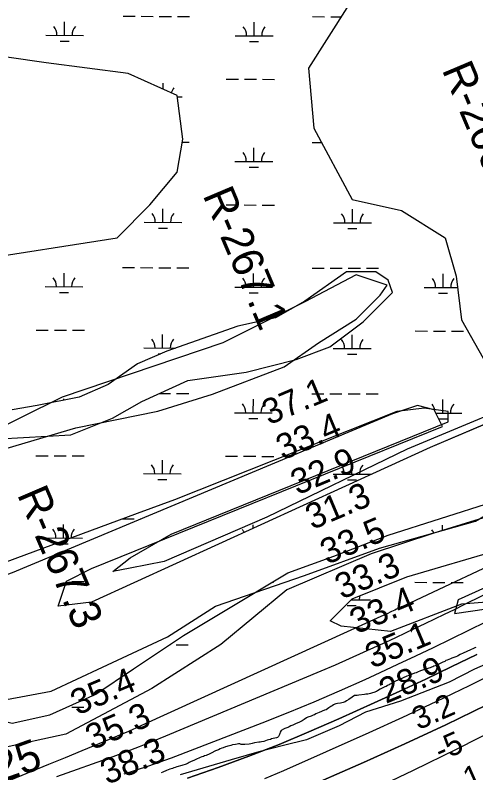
# Model space of a CAD drawing. Extents: x 3219052 to 3256913, y 800770 to 826146.
# Drawn here: x 3247672 to 3248892, y 815375 to 817381 of the extents above; entities that cross this region are included whole.
import ezdxf

# ---------------------------------------------------------------- set-up
doc = ezdxf.new("R2010")
doc.units = 0
for name, color, linetype in [('V-RIVR-EDGE', 7, 'Continuous'), ('V-RIVR-RANG', 7, 'Continuous'), ('V-RIVR-RANG-IDEN', 7, 'Continuous'), ('V-SITE-VEGE', 7, 'Continuous'), ('V-TOPO-DPTH', 7, 'Continuous'), ('V-TOPO-MAJR', 7, 'Continuous'), ('V-TOPO-MINR', 7, 'Continuous'), ('V-TOPO-MINR-IDEN', 7, 'Continuous'), ('V-TOPO-SHOR', 7, 'Continuous'), ('V-TOPO-WATR', 7, 'Continuous'), ('V-WETL-SWMP', 7, 'Continuous')]:
    doc.layers.add(name, color=color, linetype=linetype)

msp = doc.modelspace()

# ---------------------------------------------------------------- linework, layer by layer
at = {"layer": 'V-RIVR-EDGE'}
msp.add_lwpolyline([(3248936.9, 815671), (3248888.6, 815649.8), (3248821.6, 815615.2), (3248692.3, 815565.1), (3248600.1, 815535.8), (3248530, 815499.9), (3248443.4, 815462.7), (3248383, 815447.6), (3248317.7, 815430.8), (3248244.2, 815410.2), (3248109.4, 815370.1)], dxfattribs=at)
at = {"layer": 'V-SITE-VEGE'}
for p, q in [((3248549.6, 816701.9), (3248439, 816624.4)), ((3248627.1, 816701.9), (3248549.6, 816701.9)), ((3248660.3, 816679.8), (3248627.1, 816701.9)), ((3248671.3, 816646.6), (3248660.3, 816679.8)), ((3248593.9, 816569.1), (3248671.3, 816646.6)), ((3248439, 816624.4), (3248361.5, 816580.2)), ((3248361.5, 816580.2), (3248261.9, 816558)), ((3248505.4, 816502.7), (3248593.9, 816569.1)), ((3248261.9, 816558), (3248073.8, 816491.6)), ((3248416.8, 816469.5), (3248505.4, 816502.7)), ((3248073.8, 816491.6), (3247996.4, 816458.4)), ((3248284.1, 816436.3), (3248416.8, 816469.5)), ((3247996.4, 816458.4), (3247918.9, 816403.1)), ((3248129.2, 816414.1), (3248284.1, 816436.3)), ((3247918.9, 816403.1), (3247841.5, 816369.9)), ((3248007.5, 816358.8), (3248129.2, 816414.1)), ((3249136, 816392), (3248770.9, 816237)), ((3247841.5, 816369.9), (3247730.9, 816347.7)), ((3247730.9, 816347.7), (3247664.5, 816336.7)), ((3247930, 816314.5), (3248007.5, 816358.8)), ((3248737.7, 816347.7), (3248671.3, 816325.6)), ((3248782, 816336.6), (3248737.7, 816347.7)), ((3248671.3, 816325.6), (3247664.5, 815905)), ((3248804.1, 816292.4), (3248782, 816336.6)), ((3247819.4, 816270.2), (3247930, 816314.5)), ((3247874.7, 815916), (3248804.1, 816292.4)), ((3247631.3, 816259.2), (3247819.4, 816270.2)), ((3248770.9, 816237), (3247874.7, 815827.5)), ((3248660.3, 816004.6), (3248936.9, 816093.1)), ((3248516.4, 815949.2), (3248660.3, 816004.6)), ((3248394.7, 815905), (3248516.4, 815949.2)), ((3247808.3, 815882.8), (3247874.7, 815916)), ((3248228.7, 815805.3), (3248394.7, 815905)), ((3247786.2, 815816.4), (3247808.3, 815882.8)), ((3247874.7, 815827.5), (3247786.2, 815816.4)), ((3248118.1, 815738.9), (3248228.7, 815805.3)), ((3247985.3, 815650.4), (3248118.1, 815738.9)), ((3248877.9, 815701.1), (3248868.6, 815696.5)), ((3248886, 815704.3), (3248877.9, 815701.1)), ((3248889.3, 815706.1), (3248886, 815704.3)), ((3248892.2, 815707.5), (3248889.3, 815706.1)), ((3248836.9, 815681.5), (3248828.5, 815678.5)), ((3248839.6, 815682.8), (3248836.9, 815681.5)), ((3248843.4, 815683.9), (3248839.6, 815682.8)), ((3248851, 815688.5), (3248843.4, 815683.9)), ((3248858.6, 815692.5), (3248851, 815688.5)), ((3248868.6, 815696.5), (3248858.6, 815692.5)), ((3248794.1, 815663.3), (3248784.6, 815658.7)), ((3248797.3, 815665.1), (3248794.1, 815663.3)), ((3248804.7, 815668.1), (3248797.3, 815665.1)), ((3248809.8, 815670.5), (3248804.7, 815668.1)), ((3248813.1, 815672.4), (3248809.8, 815670.5)), ((3248816, 815673.5), (3248813.1, 815672.4)), ((3248820.7, 815675.6), (3248816, 815673.5)), ((3248824.7, 815676.9), (3248820.7, 815675.6)), ((3248828.5, 815678.5), (3248824.7, 815676.9)), ((3247885.8, 815584), (3247985.3, 815650.4)), ((3248734.5, 815640.5), (3248729.8, 815639.2)), ((3248737.7, 815641.6), (3248734.5, 815640.5)), ((3248745.8, 815645.1), (3248737.7, 815641.6)), ((3248755.9, 815648.6), (3248745.8, 815645.1)), ((3248760.5, 815650.7), (3248755.9, 815648.6)), ((3248764.8, 815651.5), (3248760.5, 815650.7)), ((3248767.8, 815652.6), (3248764.8, 815651.5)), ((3248771.3, 815653.6), (3248767.8, 815652.6)), ((3248775.1, 815655.2), (3248771.3, 815653.6)), ((3248778.1, 815656.3), (3248775.1, 815655.2)), ((3248781.3, 815657.6), (3248778.1, 815656.3)), ((3248784.6, 815658.7), (3248781.3, 815657.6)), ((3248684, 815619.9), (3248680.8, 815618.6)), ((3248691.4, 815623.4), (3248684, 815619.9)), ((3248697.6, 815626.1), (3248691.4, 815623.4)), ((3248703, 815628.2), (3248697.6, 815626.1)), ((3248705.7, 815629.6), (3248703, 815628.2)), ((3248709.5, 815631.2), (3248705.7, 815629.6)), ((3248716, 815633.3), (3248709.5, 815631.2)), ((3248720.6, 815635.2), (3248716, 815633.3)), ((3248723.9, 815636.2), (3248720.6, 815635.2)), ((3248729.8, 815639.2), (3248723.9, 815636.2)), ((3248651.5, 815602.7), (3248642.8, 815598.2)), ((3248655, 815604.3), (3248651.5, 815602.7)), ((3248658.5, 815606.5), (3248655, 815604.3)), ((3248662.3, 815608.1), (3248658.5, 815606.5)), ((3248665.3, 815610), (3248662.3, 815608.1)), ((3248678.1, 815617.2), (3248665.3, 815610)), ((3248680.8, 815618.6), (3248678.1, 815617.2)), ((3247764, 815528.6), (3247885.8, 815584)), ((3248571.3, 815580.1), (3248564.8, 815576.1)), ((3248574.5, 815579.8), (3248571.3, 815580.1)), ((3248577.8, 815580.3), (3248574.5, 815579.8)), ((3248582.7, 815581.4), (3248577.8, 815580.3)), ((3248597.3, 815582.7), (3248582.7, 815581.4)), ((3248601.1, 815583.2), (3248597.3, 815582.7)), ((3248605.9, 815583.7), (3248601.1, 815583.2)), ((3248610, 815584.5), (3248605.9, 815583.7)), ((3248613.2, 815585.6), (3248610, 815584.5)), ((3248618.9, 815587.2), (3248613.2, 815585.6)), ((3248621.9, 815587.7), (3248618.9, 815587.2)), ((3248629, 815590.9), (3248621.9, 815587.7)), ((3248632.2, 815592.8), (3248629, 815590.9)), ((3248639.3, 815596.6), (3248632.2, 815592.8)), ((3248642.8, 815598.2), (3248639.3, 815596.6)), ((3248537.6, 815560.5), (3248533.8, 815559.7)), ((3248540.6, 815561.3), (3248537.6, 815560.5)), ((3248545.8, 815563.2), (3248540.6, 815561.3)), ((3248550.1, 815565.8), (3248545.8, 815563.2)), ((3248555.5, 815569.9), (3248550.1, 815565.8)), ((3248564.8, 815576.1), (3248555.5, 815569.9)), ((3248491.8, 815540.9), (3248477.2, 815535.3)), ((3248495.6, 815542.3), (3248491.8, 815540.9)), ((3248503.2, 815547.4), (3248495.6, 815542.3)), ((3248508.6, 815550.6), (3248503.2, 815547.4)), ((3248511.9, 815553), (3248508.6, 815550.6)), ((3248515.4, 815555.4), (3248511.9, 815553)), ((3248519, 815557.1), (3248515.4, 815555.4)), ((3248521.9, 815558.1), (3248519, 815557.1)), ((3248525.5, 815558.9), (3248521.9, 815558.1)), ((3248533.8, 815559.7), (3248525.5, 815558.9)), ((3247664.5, 815506.5), (3247764, 815528.6)), ((3248443.8, 815521.1), (3248437.9, 815516.8)), ((3248447.1, 815522.5), (3248443.8, 815521.1)), ((3248456.3, 815525.7), (3248447.1, 815522.5)), ((3248461.7, 815527.8), (3248456.3, 815525.7)), ((3248465, 815529.1), (3248461.7, 815527.8)), ((3248468.8, 815531.3), (3248465, 815529.1)), ((3248477.2, 815535.3), (3248468.8, 815531.3)), ((3248402.6, 815499.7), (3248398, 815497)), ((3248407.2, 815501.5), (3248402.6, 815499.7)), ((3248416.4, 815505.8), (3248407.2, 815501.5)), ((3248423.2, 815508.5), (3248416.4, 815505.8)), ((3248428.9, 815511.2), (3248423.2, 815508.5)), ((3248432.2, 815513.3), (3248428.9, 815511.2)), ((3248437.9, 815516.8), (3248432.2, 815513.3)), ((3248372.8, 815479.5), (3248371.9, 815476.5)), ((3248374.1, 815482.7), (3248372.8, 815479.5)), ((3248376.3, 815487.3), (3248374.1, 815482.7)), ((3248382.5, 815491.1), (3248376.3, 815487.3)), ((3248386.1, 815492.7), (3248382.5, 815491.1)), ((3248389.3, 815493.8), (3248386.1, 815492.7)), ((3248394.2, 815495.6), (3248389.3, 815493.8)), ((3248398, 815497), (3248394.2, 815495.6)), ((3248339.4, 815461.8), (3248330.4, 815458.6)), ((3248342.9, 815462.8), (3248339.4, 815461.8)), ((3248348.1, 815463.9), (3248342.9, 815462.8)), ((3248351.3, 815465), (3248348.1, 815463.9)), ((3248364.3, 815467.6), (3248351.3, 815465)), ((3248367.3, 815469), (3248364.3, 815467.6)), ((3248369.5, 815471.7), (3248367.3, 815469)), ((3248371.9, 815476.5), (3248369.5, 815471.7)), ((3248219.4, 815440.4), (3248215.6, 815439.1)), ((3248222.7, 815441.7), (3248219.4, 815440.4)), ((3248229.4, 815443.9), (3248222.7, 815441.7)), ((3248232.4, 815444.9), (3248229.4, 815443.9)), ((3248235.7, 815445.7), (3248232.4, 815444.9)), ((3248239.5, 815447.1), (3248235.7, 815445.7)), ((3248243.8, 815448.1), (3248239.5, 815447.1)), ((3248247.6, 815449.2), (3248243.8, 815448.1)), ((3248255.5, 815450.8), (3248247.6, 815449.2)), ((3248260.1, 815451.6), (3248255.5, 815450.8)), ((3248263.8, 815451.8), (3248260.1, 815451.6)), ((3248267.1, 815451.8), (3248263.8, 815451.8)), ((3248270.6, 815450.7), (3248267.1, 815451.8)), ((3248273.6, 815450.2), (3248270.6, 815450.7)), ((3248280.6, 815450.1), (3248273.6, 815450.2)), ((3248292, 815451.4), (3248280.6, 815450.1)), ((3248296.6, 815452.2), (3248292, 815451.4)), ((3248299.8, 815453.3), (3248296.6, 815452.2)), ((3248306.3, 815454.6), (3248299.8, 815453.3)), ((3248317.7, 815456.2), (3248306.3, 815454.6)), ((3248321.5, 815457), (3248317.7, 815456.2)), ((3248325, 815457.5), (3248321.5, 815457)), ((3248330.4, 815458.6), (3248325, 815457.5)), ((3248174.1, 815420), (3248170.9, 815419)), ((3248177.7, 815421.4), (3248174.1, 815420)), ((3248187.4, 815425.9), (3248177.7, 815421.4)), ((3248191.2, 815427.5), (3248187.4, 815425.9)), ((3248203.1, 815433.4), (3248191.2, 815427.5)), ((3248207.8, 815435.6), (3248203.1, 815433.4)), ((3248210.7, 815436.6), (3248207.8, 815435.6)), ((3248215.6, 815439.1), (3248210.7, 815436.6)), ((3248130.2, 815401), (3248124.8, 815398.6)), ((3248132.9, 815402.6), (3248130.2, 815401)), ((3248136.7, 815404.2), (3248132.9, 815402.6)), ((3248147, 815409), (3248136.7, 815404.2)), ((3248150.6, 815410.4), (3248147, 815409)), ((3248154.6, 815412.5), (3248150.6, 815410.4)), ((3248158.4, 815414.1), (3248154.6, 815412.5)), ((3248161.9, 815416), (3248158.4, 815414.1)), ((3248166.3, 815417.6), (3248161.9, 815416)), ((3248170.9, 815419), (3248166.3, 815417.6)), ((3248073, 815381.2), (3248063.3, 815376.7)), ((3248077.6, 815383.6), (3248073, 815381.2)), ((3248082.2, 815385.2), (3248077.6, 815383.6)), ((3248088.7, 815387.1), (3248082.2, 815385.2)), ((3248092.5, 815388.7), (3248088.7, 815387.1)), ((3248096.1, 815389.8), (3248092.5, 815388.7)), ((3248100.4, 815391.4), (3248096.1, 815389.8)), ((3248103.7, 815392.2), (3248100.4, 815391.4)), ((3248110.4, 815394.3), (3248103.7, 815392.2)), ((3248114, 815394.8), (3248110.4, 815394.3)), ((3248124.8, 815398.6), (3248114, 815394.8)), ((3248063.3, 815376.7), (3248058.7, 815375.3))]:
    msp.add_line(p, q, dxfattribs=at)
at = {"layer": 'V-TOPO-DPTH'}
for points in [[(3248128.9, 815361.3), (3248210.3, 815389.2), (3248290.9, 815419.1), (3248371.1, 815450.4), (3248450.4, 815483.6), (3248529.3, 815518), (3248622.9, 815560.3), (3248691.2, 815591.6), (3248759.4, 815623.4), (3248827.1, 815655.9), (3248894.7, 815688.9)], [(3248239.7, 815247.5), (3248594.5, 815403), (3248704.1, 815452.2), (3248813.1, 815502.6), (3248921.2, 815555)], [(3248921.2, 815555), (3248813.1, 815502.6), (3248704.1, 815452.2), (3248594.5, 815403), (3248239.7, 815247.5)]]:
    msp.add_lwpolyline(points, dxfattribs=at)
at = {"layer": 'V-TOPO-MAJR'}
msp.add_lwpolyline([(3249327, 816111.6), (3248704.1, 815818.7), (3248699.7, 815816.7), (3248695.4, 815814.6), (3248691, 815812.6), (3248686.6, 815810.5), (3248682.3, 815808.5), (3248677.9, 815806.4), (3248673.5, 815804.4), (3248669.2, 815802.3), (3248665.4, 815800.5), (3248659.2, 815797.6), (3248653, 815794.7), (3248646.7, 815791.8), (3248640.4, 815788.9), (3248005.3, 815499.4), (3247993.8, 815494.2), (3247982.2, 815489.1), (3247970.7, 815484.2), (3247959, 815479.3), (3247893.5, 815452.2), (3247849.1, 815433.8), (3247804.7, 815415.5), (3247760.3, 815397.1), (3247715.8, 815378.8), (3247287.9, 815202.2)], dxfattribs=at)
at = {"layer": 'V-TOPO-MINR'}
for points in [[(3249298.8, 816035), (3248860.3, 815819.9), (3248834.5, 815807.3), (3248808.7, 815794.7), (3248782.9, 815782.2), (3248757, 815769.8), (3248731.1, 815757.5), (3248705.2, 815745.2), (3248679.2, 815732.9), (3248653.2, 815720.8), (3248631.2, 815710.5), (3248594.1, 815693.5), (3248556.9, 815676.8), (3248519.4, 815660.5), (3248481.9, 815644.5), (3248070.4, 815472.1), (3248035.8, 815457.9), (3248001.1, 815444.1), (3247966.1, 815430.9), (3247931, 815418), (3247781.9, 815364.9)], [(3248919.9, 815775.3), (3248873.1, 815752.2), (3248826.3, 815729.3), (3248779.4, 815706.6), (3248732.3, 815684.2), (3248685.1, 815662.1), (3248637.8, 815640.2), (3248598.1, 815622), (3248530.7, 815591.7), (3248462.8, 815562.4), (3248394.5, 815534.2), (3248325.8, 815506.9), (3248147, 815437.8), (3248085, 815414.6), (3248022.8, 815392.4), (3247960.1, 815371.5)], [(3248894.7, 815688.9), (3248827.1, 815655.9), (3248759.4, 815623.4), (3248691.2, 815591.6), (3248622.9, 815560.3), (3248529.3, 815518), (3248450.4, 815483.6), (3248371.1, 815450.4), (3248290.9, 815419.1), (3248210.3, 815389.2), (3248128.9, 815361.3)], [(3248962.1, 815648.7), (3248874.4, 815605.4), (3248786.3, 815562.9), (3248697.6, 815521.7), (3248608.5, 815481.3), (3248383.2, 815381.1), (3248332.8, 815359.5)], [(3248956.9, 815496.1), (3248841.8, 815438), (3248726, 815381.3), (3248609.8, 815325.7)]]:
    msp.add_lwpolyline(points, dxfattribs=at)
at = {"layer": 'V-TOPO-SHOR'}
for points in [[(3247651.5, 816234.5), (3247832.6, 816288.4), (3248049.9, 816333.2), (3248194.8, 816378.1), (3248385, 816450.1), (3248475.6, 816513.3), (3248575.3, 816576.4), (3248638.8, 816639.6), (3248657, 816666.8), (3248575.6, 816694.1), (3248439.7, 816622), (3248222.2, 816513.8), (3247796.6, 816369.9), (3247579.2, 816261.8)], [(3249099.9, 816394.3), (3248710.4, 816232.2), (3248338.9, 816052), (3248067.2, 815934.9), (3247976.6, 815917), (3247931.4, 815908.1), (3247976.7, 815944.2), (3248085.4, 816007.3), (3248819.1, 816304.4), (3248819.2, 816331.6), (3248755.8, 816340.7), (3248683.4, 816331.9), (3248094.7, 816097.8), (3247995, 816061.8), (3247520.9, 815886.1)], [(3247034.2, 815357.9), (3247324.1, 815484), (3247478.1, 815538), (3247767.8, 815591.7), (3247903.7, 815654.7), (3248075.8, 815735.8), (3248202.7, 815817), (3248438.2, 815898), (3248637.4, 815969.9), (3248891, 816041.8), (3249045, 816132)], [(3249044.6, 815923.8), (3248845.3, 815833.8), (3248836.1, 815797.6), (3248962.9, 815815.4)]]:
    msp.add_lwpolyline(points, dxfattribs=at)
at = {"layer": 'V-TOPO-WATR'}
msp.add_lwpolyline([(3248921.2, 815555), (3248813.1, 815502.6), (3248704.1, 815452.2), (3248594.5, 815403), (3248239.7, 815247.5)], dxfattribs=at)
at = {"layer": 'V-WETL-SWMP'}
for p, q in [((3247957.9, 817378.2), (3247989.9, 817378.1)), ((3248005.9, 817378.1), (3248037.9, 817378)), ((3248053.9, 817378), (3248085.9, 817377.9)), ((3248101.9, 817377.9), (3248133.9, 817377.8)), ((3248459.8, 817377.2), (3248491.8, 817377.1)), ((3248507.8, 817377.1), (3248535.5, 817377)), ((3247803.2, 817327.8), (3247803.2, 817363.8)), ((3248305.1, 817326.7), (3248305.1, 817362.7)), ((3247753.2, 817327.9), (3247853.2, 817327.7)), ((3248255.1, 817326.8), (3248355.1, 817326.6)), ((3247791.1, 817312.4), (3247815.1, 817312.3)), ((3248293, 817311.3), (3248317, 817311.3)), ((3248231.4, 817211.5), (3248263.4, 817211.4)), ((3248279.4, 817211.4), (3248311.4, 817211.3)), ((3248327.4, 817211.3), (3248359.4, 817211.2)), ((3248064.3, 817185.1), (3248064.3, 817201.4)), ((3248102.1, 817165.3), (3248114.3, 817165.3)), ((3248114.9, 817045.2), (3248133.2, 817045.2)), ((3248459.1, 817044.5), (3248483.4, 817044.4)), ((3248304.4, 816994.1), (3248304.5, 817030.1)), ((3248254.4, 816994.2), (3248354.4, 816994)), ((3248292.3, 816978.7), (3248316.3, 816978.6)), ((3248063.6, 816832.7), (3248063.6, 816868.7)), ((3248230.7, 816878.8), (3248262.7, 816878.7)), ((3248278.7, 816878.7), (3248310.7, 816878.6)), ((3248326.7, 816878.6), (3248358.7, 816878.5)), ((3248565.5, 816831.7), (3248565.5, 816867.7)), ((3248013.6, 816832.8), (3248113.6, 816832.6)), ((3248515.5, 816831.8), (3248615.5, 816831.5)), ((3248051.5, 816817.3), (3248075.5, 816817.2)), ((3248553.4, 816816.2), (3248577.4, 816816.2)), ((3247956.5, 816712.9), (3247988.5, 816712.8)), ((3248004.5, 816712.8), (3248036.5, 816712.7)), ((3248052.5, 816712.7), (3248084.5, 816712.6)), ((3248100.5, 816712.6), (3248132.5, 816712.5)), ((3248458.4, 816711.8), (3248490.4, 816711.7)), ((3248506.4, 816711.7), (3248538.4, 816711.6)), ((3248554.4, 816711.6), (3248586.4, 816711.5)), ((3248602.4, 816711.5), (3248634.4, 816711.4)), ((3247801.8, 816662.4), (3247801.8, 816698.4)), ((3248303.7, 816661.4), (3248303.8, 816697.4)), ((3248805.6, 816660.3), (3248805.7, 816696.3)), ((3247751.8, 816662.5), (3247851.8, 816662.3)), ((3247789.7, 816647), (3247813.7, 816647)), ((3248253.7, 816661.5), (3248353.7, 816661.3)), ((3248291.6, 816646), (3248315.6, 816645.9)), ((3248755.6, 816660.4), (3248843.5, 816660.3)), ((3248793.6, 816644.9), (3248817.6, 816644.9)), ((3247728.1, 816547.2), (3247760.1, 816547.1)), ((3247776.1, 816547.1), (3247808.1, 816547)), ((3247824.1, 816547), (3247856.1, 816546.9)), ((3248731.9, 816545.1), (3248763.9, 816545)), ((3248779.9, 816545), (3248811.9, 816544.9)), ((3248827.9, 816544.9), (3248859.9, 816544.8)), ((3248062.9, 816500), (3248062.9, 816536)), ((3248564.8, 816499), (3248564.9, 816535)), ((3248012.9, 816500.1), (3248097.5, 816500)), ((3248050.8, 816484.6), (3248057.5, 816484.6)), ((3248514.8, 816499.1), (3248614.8, 816498.9)), ((3248552.7, 816483.6), (3248576.7, 816483.5)), ((3247801.1, 816361.8), (3247801.2, 816365.8)), ((3248054.1, 816380), (3248083.8, 816379.9)), ((3248099.8, 816379.9), (3248131.8, 816379.8)), ((3248303, 816328.7), (3248303.1, 816364.7)), ((3248457.7, 816379.1), (3248489.7, 816379.1)), ((3248505.7, 816379), (3248537.7, 816379)), ((3248553.7, 816378.9), (3248585.7, 816378.9)), ((3248601.7, 816378.8), (3248633.7, 816378.8)), ((3248804.9, 816327.7), (3248805, 816363.7)), ((3248253, 816328.8), (3248353, 816328.6)), ((3248786.4, 816327.7), (3248854.9, 816327.6)), ((3248290.9, 816313.3), (3248314.9, 816313.3)), ((3248794.2, 816312.3), (3248816.9, 816312.2)), ((3247727.4, 816214.5), (3247759.4, 816214.4)), ((3247775.4, 816214.4), (3247807.4, 816214.3)), ((3247823.4, 816214.3), (3247855.4, 816214.2)), ((3248062.2, 816167.4), (3248062.2, 816203.4)), ((3248229.3, 816213.4), (3248261.3, 816213.4)), ((3248277.3, 816213.3), (3248309.3, 816213.3)), ((3248325.3, 816213.2), (3248357.3, 816213.2)), ((3248564.1, 816166.3), (3248564.1, 816195.2)), ((3248012.2, 816167.5), (3248112.2, 816167.2)), ((3248514.1, 816166.4), (3248614.1, 816166.2)), ((3248050.1, 816151.9), (3248074.1, 816151.9)), ((3248552, 816150.9), (3248576, 816150.8)), ((3247955.1, 816047.5), (3247987.1, 816047.4)), ((3248003.1, 816047.4), (3248005.4, 816047.4)), ((3247800.4, 815997.1), (3247800.5, 816033.1)), ((3248302.3, 816022.9), (3248302.4, 816032)), ((3248804.2, 816016.6), (3248804.3, 816031)), ((3247750.4, 815997.2), (3247850.4, 815997)), ((3247788.3, 815981.7), (3247812.3, 815981.6)), ((3247822.7, 815881.6), (3247854.7, 815881.5)), ((3248353.9, 815880.5), (3248356.6, 815880.5)), ((3248730.5, 815879.7), (3248762.5, 815879.6)), ((3248778.5, 815879.6), (3248810.5, 815879.5)), ((3248826.5, 815879.5), (3248858.5, 815879.4)), ((3248562.3, 815833.6), (3248613.4, 815833.5)), ((3248563.4, 815833.6), (3248563.4, 815834.7)), ((3248551.3, 815818.2), (3248575.3, 815818.2)), ((3248081.6, 815714.6), (3248082.4, 815714.6)), ((3248098.4, 815714.5), (3248130.4, 815714.5)), ((3247822, 815548.9), (3247854, 815548.9))]:
    msp.add_line(p, q, dxfattribs=at)
for points in [[(3248550.3, 817400.2), (3248449, 817240.9), (3248463.4, 817081.6), (3248564.7, 816893.3), (3248695, 816864.4), (3248810.7, 816792), (3248839.7, 816690.6), (3248854.1, 816574.7), (3248912, 816473.3), (3249100.1, 816531.3), (3249187, 816589.2), (3249346.1, 816690.6), (3249519.8, 816748.5), (3249650, 816705.1), (3249765.8, 816690.6), (3250026.3, 816748.5), (3250681.6, 817090.1), (3251560.1, 817574)], [(3247942.5, 816792), (3248029.3, 816878.9), (3248101.7, 816965.8), (3248116.1, 817052.7), (3248101.7, 817168.5), (3247971.4, 817226.4), (3247754.4, 817255.4), (3247551.8, 817284.4), (3247421.5, 817371.3), (3247421.5, 817516.1)], [(3247074.3, 816748.5), (3247262.4, 816661.6), (3247557.3, 816731.9), (3247942.5, 816792)], [(3247631.3, 816259.2), (3247819.4, 816270.2), (3247930, 816314.5), (3248007.5, 816358.8), (3248129.2, 816414.1), (3248284.1, 816436.3), (3248416.8, 816469.5), (3248505.4, 816502.7), (3248593.9, 816569.1), (3248671.3, 816646.6), (3248660.3, 816679.8), (3248627.1, 816701.9), (3248549.6, 816701.9), (3248439, 816624.4), (3248361.5, 816580.2), (3248261.9, 816558), (3248073.8, 816491.6), (3247996.4, 816458.4), (3247918.9, 816403.1), (3247841.5, 816369.9), (3247730.9, 816347.7), (3247664.5, 816336.7)], [(3249136, 816392), (3248770.9, 816237), (3247874.7, 815827.5), (3247786.2, 815816.4), (3247808.3, 815882.8), (3247874.7, 815916), (3248804.1, 816292.4), (3248782, 816336.7), (3248737.7, 816347.7), (3248671.3, 816325.6), (3247664.5, 815905), (3247266.2, 815761.1), (3247000.6, 815639.3), (3246812.5, 815595)], [(3246934.2, 815373.7), (3247089.1, 815406.9), (3247321.5, 815462.2), (3247487.4, 815495.4), (3247553.8, 815517.6), (3247620.2, 815517.6), (3247664.5, 815506.5), (3247764, 815528.6), (3247885.8, 815584), (3247985.3, 815650.4), (3248118.1, 815738.9), (3248228.7, 815805.3), (3248394.7, 815905), (3248516.4, 815949.2), (3248660.3, 816004.6), (3248936.9, 816093.1)], [(3248995.3, 816076.2), (3248781.4, 816009.5), (3248615.4, 815955.5), (3248391.3, 815860), (3248217.1, 815714.7), (3248034.5, 815598.4), (3247806.3, 815478), (3247636.1, 815440.7), (3247474.3, 815428.2), (3247250.2, 815382.5), (3247059.4, 815332.7)], [(3249241.8, 815853), (3248854.1, 815821.6), (3248666, 815749.2), (3248535.8, 815763.7), (3248506.8, 815778.1), (3248564.7, 815836.1), (3248709.4, 815894), (3248955.4, 815966.4)]]:
    msp.add_lwpolyline(points, dxfattribs=at)
for centre, start, end in [((3247747.9, 817328.4), 359.1081, 40.6518), ((3247858.4, 817328.1), 139.1081, 180.6517), ((3248249.8, 817327.3), 359.1081, 40.6518), ((3248360.3, 817327.1), 139.1081, 180.6517), ((3248119.5, 817165.7), 139.1081, 163.6972), ((3248249.1, 816994.7), 359.1081, 40.6518), ((3248359.6, 816994.4), 139.1081, 180.6517), ((3248008.3, 816833.3), 359.1081, 40.6518), ((3248118.8, 816833.1), 139.1081, 180.6517), ((3248510.2, 816832.2), 359.1081, 40.6518), ((3248620.7, 816832), 139.1081, 180.6517), ((3247746.5, 816663), 359.1081, 40.6518), ((3247857, 816662.8), 139.1081, 180.6517), ((3248248.4, 816662), 359.1081, 40.6518), ((3248358.9, 816661.7), 139.1081, 180.6517), ((3248750.3, 816660.9), 359.1081, 40.6518), ((3248860.8, 816660.7), 139.1081, 180.6517), ((3248007.6, 816500.6), 359.1081, 40.6518), ((3248118.1, 816500.4), 139.1081, 180.6517), ((3248509.5, 816499.6), 359.1081, 40.6518), ((3248620, 816499.3), 139.1081, 180.6517), ((3248247.7, 816329.3), 359.1081, 40.6518), ((3248358.2, 816329.1), 139.1081, 180.6517), ((3248749.6, 816328.2), 4.4691, 40.6518), ((3248860.1, 816328), 139.1081, 180.6517), ((3248006.9, 816167.9), 359.1081, 40.6518), ((3248117.4, 816167.7), 139.1081, 180.6517), ((3248508.8, 816166.9), 359.1081, 31.0099), ((3248619.3, 816166.7), 139.1081, 180.6517), ((3247745.1, 815997.7), 359.1081, 40.6518), ((3247855.6, 815997.4), 139.1081, 180.6517), ((3248247, 815996.6), 26.0569, 40.6518), ((3248748.9, 815995.6), 23.1765, 40.6518), ((3248618.6, 815834), 163.2591, 180.6517)]:
    msp.add_arc(centre, 35.2, start, end, dxfattribs=at)

# ---------------------------------------------------------------- texts
at = {"layer": 'V-RIVR-RANG'}
for s, height, rotation, p in [('37.1', 67, 22.8383, (3248344, 816295.1)), ('33.4', 67, 22.8383, (3248380.9, 816202.1)), ('32.9', 67, 22.8383, (3248419.7, 816109.9)), ('31.3', 67, 22.8383, (3248458.9, 816018)), ('33.5', 67, 22.8383, (3248498, 815925.9)), ('33.3', 67, 22.8383, (3248537, 815833.8)), ('33.4', 67, 22.8383, (3248576, 815741.8)), ('35.1', 67, 22.8383, (3248617.3, 815650.6)), ('28.9', 67, 22.8383, (3248653.9, 815557.5)), ('35.4', 67, 23.0483, (3247837.1, 815526.8)), ('3.2', 60, 23.7525, (3248740, 815487.9)), ('35.3', 67, 23.0483, (3247876.5, 815434.9)), ('-5', 60, 23.7525, (3248798.9, 815404.6)), ('38.3', 67, 23.0483, (3247915.9, 815343)), ('-1', 60, 23.7525, (3248850.7, 815318.2))]:
    msp.add_text(s, height=height, rotation=rotation, dxfattribs=at).set_placement(p)
at = {"layer": 'V-RIVR-RANG-IDEN'}
for s, rotation, p in [('R-266.95', 292.8889, (3248801.4, 817237)), ('R-267.1', 292.9752, (3248168.1, 816905)), ('R-267.3', 293.1892, (3247676.6, 816112.8))]:
    msp.add_text(s, height=83, rotation=rotation, dxfattribs=at).set_placement(p)
at = {"layer": 'V-TOPO-MINR-IDEN'}
msp.add_text('25', height=83, rotation=19.4982, dxfattribs=at).set_placement((3247632.5, 815348.3))

doc.saveas('drawing.dxf')
